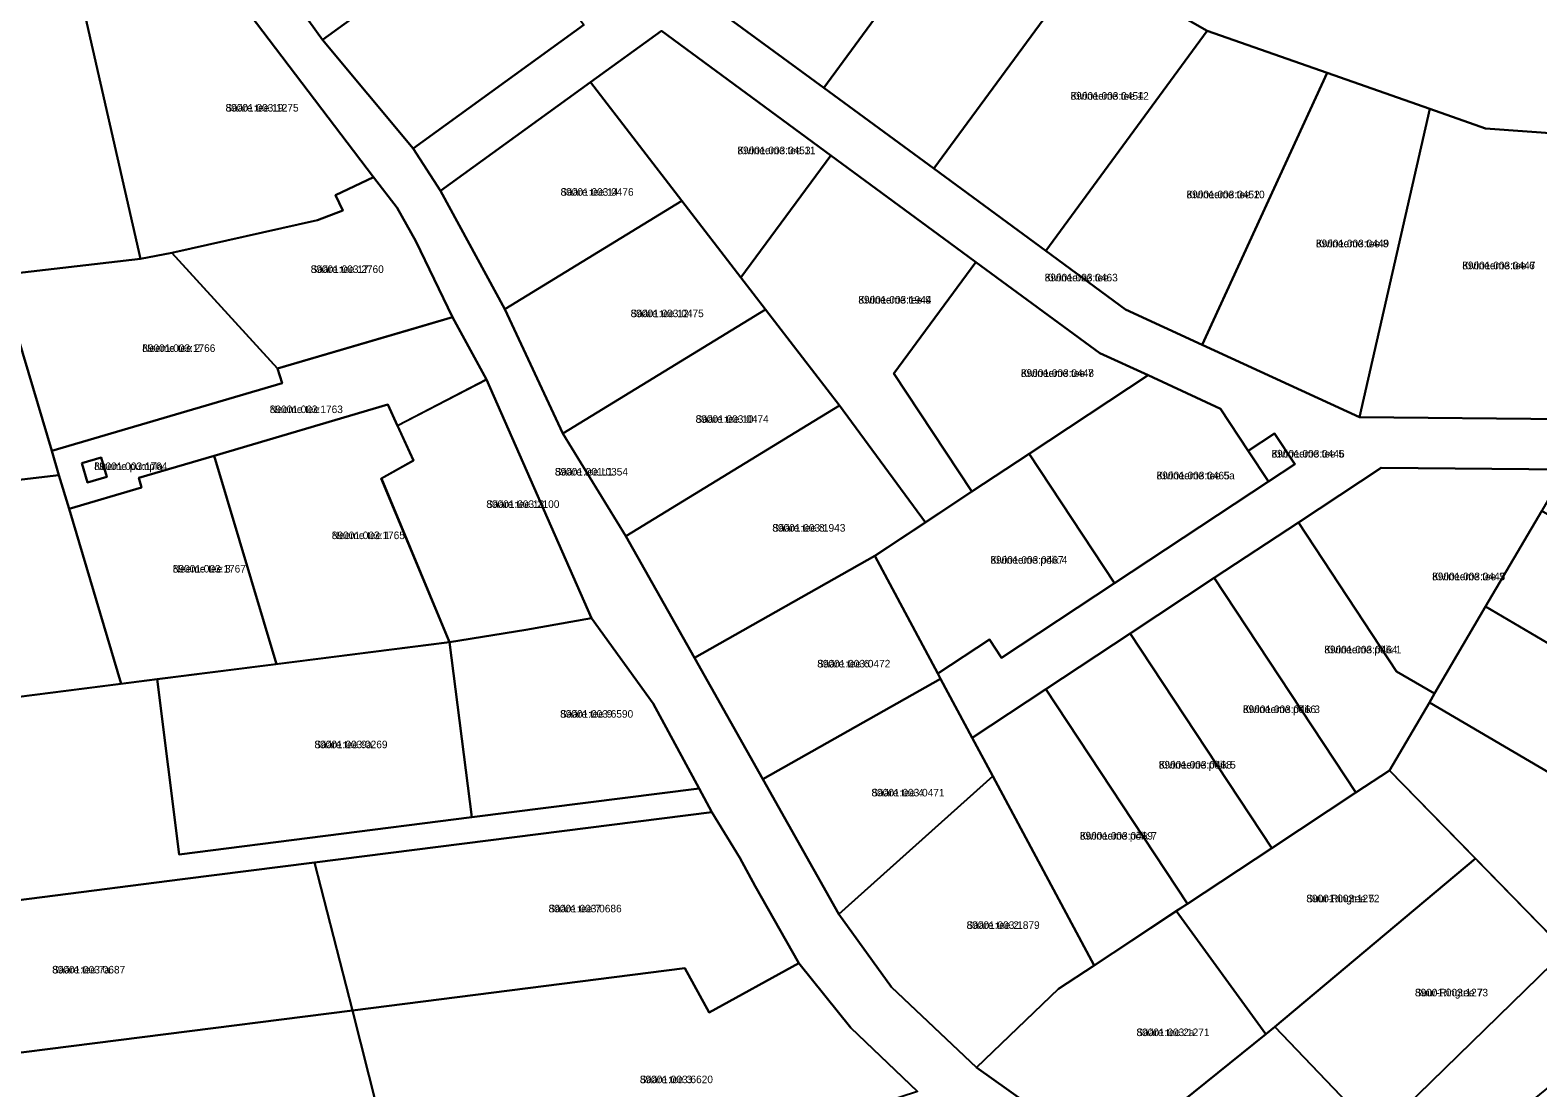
# Model space of a CAD drawing. Extents: x 526849 to 562296, y 6591741 to 6618546.
# Drawn here: x 545041 to 545340.1, y 6603040.6 to 6603250.4 of the extents above; entities that cross this region are included whole.
import ezdxf

# ---------------------------------------------------------------- set-up
doc = ezdxf.new("R2010")
doc.units = 0
for name, color, linetype in [('L_AADRESS', 7, 'Continuous'), ('PIIR', 7, 'Continuous'), ('TUNNUS', 7, 'Continuous')]:
    doc.layers.add(name, color=color, linetype=linetype)

msp = doc.modelspace()

# ---------------------------------------------------------------- linework, layer by layer
at = {"layer": 'PIIR'}
for points in [[(545064.79, 6603296), (545133.2, 6603345.05), (545155.46, 6603361.01), (545158.23, 6603358.57), (545163.02, 6603354.89), (545166.59, 6603352.26), (545168.75, 6603350.22), (545169.77, 6603349.14), (545170.41, 6603347.78), (545171.79, 6603345.9), (545173.12, 6603344.73), (545174.66, 6603343.39), (545177.87, 6603340.58), (545186.01, 6603333.62), (545190.7, 6603329.39), (545194.68, 6603326.17), (545198.06, 6603323.83), (545200.88, 6603322.3), (545190.26, 6603314.57), (545179.41, 6603306.7), (545134.39, 6603274.08), (545099, 6603248.43)], [(545209.21, 6603288.79), (545227.12, 6603278.02), (545198.42, 6603238.93), (545169.61, 6603260.08)], [(545227.12, 6603278.02), (545250.46, 6603263.99), (545220.28, 6603222.89), (545198.42, 6603238.93)], [(545134.39, 6603274.08), (545150.82, 6603251.4), (545116.99, 6603226.89), (545099, 6603248.43)], [(545050.38, 6603259.95), (545074.17, 6603267.18), (545109.11, 6603221.19), (545101.58, 6603217.63), (545103.01, 6603214.6), (545098.02, 6603212.66), (545069.11, 6603206.19), (545062.91, 6603205.01)], [(545250.46, 6603263.99), (545274.53, 6603250.24), (545242.49, 6603206.59), (545220.28, 6603222.89)], [(545166.25, 6603250.24), (545199.83, 6603225.5), (545182, 6603201.28), (545170.3, 6603216.48), (545152.16, 6603240.03)], [(545274.53, 6603250.24), (545298.33, 6603241.88), (545273.51, 6603187.98), (545258.29, 6603194.99), (545242.49, 6603206.59)], [(545152.16, 6603240.03), (545170.3, 6603216.48), (545135.14, 6603195), (545122.4, 6603218.46)], [(545298.33, 6603241.88), (545318.67, 6603234.73), (545304.7, 6603173.62), (545273.51, 6603187.98)], [(545318.67, 6603234.73), (545329.73, 6603230.84), (545345.35, 6603229.74), (545345.36, 6603225.61), (545345.55, 6603173.23), (545304.7, 6603173.62)], [(545218.65, 6603152.75), (545201.53, 6603175.91), (545186.86, 6603194.96), (545182, 6603201.28), (545199.83, 6603225.5), (545224.58, 6603207.32), (545228.61, 6603204.36), (545212.37, 6603182.24), (545227.82, 6603158.84)], [(545090.09, 6603183.24), (545069.11, 6603206.19), (545098.02, 6603212.66), (545103.01, 6603214.6), (545101.58, 6603217.63), (545109.11, 6603221.19), (545113.82, 6603215.1), (545117.54, 6603208.5), (545124.75, 6603193.43)], [(545170.3, 6603216.48), (545182, 6603201.28), (545186.86, 6603194.96), (545146.68, 6603170.4), (545135.14, 6603195)], [(545034.86, 6603201.75), (545062.91, 6603205.01), (545069.11, 6603206.19), (545090.09, 6603183.24), (545090.98, 6603180.35), (545045.27, 6603166.91)], [(545228.61, 6603204.36), (545253.19, 6603186.33), (545262.78, 6603181.91), (545239.2, 6603166.35), (545227.82, 6603158.84), (545212.37, 6603182.24)], [(544941.08, 6603190.74), (545034.86, 6603201.75), (545045.27, 6603166.91), (545046.7, 6603162.12), (544967.22, 6603152.8), (544951, 6603150.9), (544949.79, 6603154.01), (544948.9, 6603162.24), (544947.81, 6603164.89), (544947.89, 6603166.95), (544945.98, 6603175.84), (544944.55, 6603178.22), (544941.77, 6603179.02), (544940.9, 6603179.97), (544940.96, 6603181.77), (544938.6, 6603186.02), (544937.25, 6603189.81), (544936.66, 6603190.21)], [(545186.86, 6603194.96), (545201.53, 6603175.91), (545194.11, 6603171.38), (545159.14, 6603150.01), (545146.68, 6603170.4)], [(545045.27, 6603166.91), (545090.98, 6603180.35), (545090.09, 6603183.24), (545116.04, 6603190.85), (545124.75, 6603193.43), (545131.55, 6603181.1), (545113.9, 6603171.92), (545111.97, 6603176.1), (545077.48, 6603165.96), (545062.52, 6603161.56), (545063.09, 6603159.66), (545048.7, 6603155.41), (545046.7, 6603162.12)], [(545131.52, 6603181.08), (545152.34, 6603133.76), (545139.34, 6603131.45), (545124.21, 6603129), (545110.64, 6603161.47), (545117.04, 6603165.01), (545113.88, 6603171.93)], [(545262.78, 6603181.91), (545277.17, 6603175.28), (545282.67, 6603166.96), (545286.7, 6603160.85), (545256.14, 6603140.68), (545239.2, 6603166.35)], [(545077.48, 6603165.96), (545111.97, 6603176.1), (545113.9, 6603171.92), (545117.07, 6603165), (545110.67, 6603161.45), (545124.21, 6603129), (545089.88, 6603124.65)], [(545159.14, 6603150.01), (545194.11, 6603171.38), (545201.53, 6603175.91), (545218.65, 6603152.75), (545208.56, 6603146.13), (545172.76, 6603125.91)], [(545287.84, 6603170.37), (545291.88, 6603164.26), (545286.7, 6603160.85), (545282.67, 6603166.96)], [(545048.7, 6603155.41), (545063.09, 6603159.66), (545062.52, 6603161.56), (545077.48, 6603165.96), (545089.88, 6603124.65), (545066.17, 6603121.65), (545059.05, 6603120.73)], [(545051.22, 6603164.49), (545052.35, 6603160.65), (545056.19, 6603161.78), (545055.06, 6603165.62)], [(545051.22, 6603164.49), (545055.06, 6603165.62), (545056.19, 6603161.78), (545052.35, 6603160.65)], [(545239.2, 6603166.35), (545256.14, 6603140.68), (545233.71, 6603125.87), (545231.32, 6603129.53), (545221.09, 6603122.75), (545208.56, 6603146.13), (545227.82, 6603158.84)], [(544951, 6603150.9), (544967.22, 6603152.8), (545046.7, 6603162.12), (545048.7, 6603155.41), (545059.05, 6603120.73), (545007.59, 6603114.22), (544983.7, 6603111.2), (544976.73, 6603110.31), (544976.54, 6603112.18), (544975.03, 6603120.75), (544973.92, 6603124.8), (544972.25, 6603128.53), (544970.27, 6603132.34), (544967.09, 6603136.23), (544964.63, 6603140.28), (544963.76, 6603143.14), (544962.01, 6603144.73), (544959.55, 6603145.68), (544957.25, 6603145.6), (544954.16, 6603146.47), (544951.85, 6603148.69)], [(545345.69, 6603163.23), (545340.87, 6603155.01), (545329.73, 6603136.04), (545319.6, 6603118.79), (545312.09, 6603123.2), (545292.59, 6603152.75), (545309, 6603163.58)], [(545292.59, 6603152.75), (545312.09, 6603123.2), (545319.6, 6603118.79), (545318.59, 6603117.06), (545310.66, 6603103.57), (545303.99, 6603099.16), (545275.9, 6603141.73)], [(545340.87, 6603155.01), (545382.46, 6603130.59), (545371.32, 6603111.62), (545329.73, 6603136.04)], [(545208.56, 6603146.13), (545221.09, 6603122.75), (545221.63, 6603121.73), (545186.37, 6603101.82), (545172.76, 6603125.91)], [(545275.9, 6603141.73), (545303.99, 6603099.16), (545287.3, 6603088.15), (545259.21, 6603130.72)], [(545329.73, 6603136.04), (545371.32, 6603111.62), (545360.19, 6603092.65), (545318.59, 6603117.06), (545319.6, 6603118.79)], [(545124.21, 6603129), (545139.34, 6603131.45), (545152.34, 6603133.76), (545164.62, 6603116.86), (545173.7, 6603099.99), (545128.61, 6603094.28)], [(545124.21, 6603129), (545128.61, 6603094.28), (545070.57, 6603086.92), (545066.17, 6603121.65)], [(545259.21, 6603130.72), (545287.3, 6603088.15), (545270.61, 6603077.13), (545242.51, 6603119.7)], [(544986.54, 6603071.23), (544985.83, 6603073.03), (544985.24, 6603074.52), (544981.47, 6603078.53), (544980.36, 6603088.45), (544979.76, 6603094.69), (544983.95, 6603099.57), (544985.75, 6603105.04), (544983.7, 6603111.2), (545007.59, 6603114.22), (545066.17, 6603121.65), (545070.57, 6603086.92), (545128.61, 6603094.28), (545173.7, 6603099.99), (545176.22, 6603095.27), (545097.4, 6603085.28), (545071.2, 6603081.98), (545015.49, 6603074.89)], [(545221.63, 6603121.73), (545227.89, 6603110.05), (545231.98, 6603102.41), (545201.46, 6603075.09), (545186.37, 6603101.82)], [(545242.51, 6603119.7), (545270.61, 6603077.13), (545252.08, 6603064.91), (545231.98, 6603102.41), (545227.89, 6603110.05)], [(545318.59, 6603117.06), (545360.19, 6603092.65), (545345.59, 6603067.77), (545310.66, 6603103.57)], [(545231.98, 6603102.41), (545252.08, 6603064.91), (545245.04, 6603060.22), (545228.76, 6603044.65), (545211.86, 6603060.57), (545201.46, 6603075.09)], [(545310.66, 6603103.57), (545327.71, 6603086.11), (545287.9, 6603052.74), (545286.11, 6603051.25), (545268.38, 6603075.71), (545270.61, 6603077.13), (545287.3, 6603088.15), (545303.99, 6603099.16)], [(545097.4, 6603085.28), (545176.22, 6603095.27), (545181.8, 6603086.25), (545184.81, 6603080.62), (545193.49, 6603065.31), (545175.67, 6603055.57), (545170.89, 6603064.35), (545104.91, 6603055.98)], [(544990.76, 6603041.33), (544986.54, 6603071.23), (545015.49, 6603074.89), (545071.2, 6603081.98), (545097.4, 6603085.28), (545104.91, 6603055.98), (545021.41, 6603045.4)], [(545327.71, 6603086.11), (545345.59, 6603067.77), (545308.3, 6603031.41), (545287.9, 6603052.74)], [(545268.38, 6603075.71), (545286.11, 6603051.25), (545254.87, 6603026.06), (545228.76, 6603044.65), (545245.04, 6603060.22), (545252.08, 6603064.91)], [(545104.91, 6603055.98), (545170.89, 6603064.35), (545175.67, 6603055.57), (545193.49, 6603065.31), (545203.78, 6603052.53), (545217.04, 6603039.91), (545171.36, 6603024.94), (545114.61, 6603017.76)], [(545286.11, 6603051.25), (545287.9, 6603052.74), (545308.3, 6603031.41), (545274, 6602997.99), (545254.87, 6603026.06)]]:
    msp.add_lwpolyline(points, close=True, dxfattribs=at)
for points in [[(545064.79, 6603296), (545099, 6603248.43), (545116.99, 6603226.89), (545122.4, 6603218.46), (545135.14, 6603195), (545146.68, 6603170.4), (545159.14, 6603150.01), (545172.76, 6603125.91), (545186.37, 6603101.82), (545201.46, 6603075.09), (545211.86, 6603060.57), (545228.76, 6603044.65), (545254.87, 6603026.06)], [(545217.04, 6603039.91), (545203.78, 6603052.53), (545193.49, 6603065.31), (545184.81, 6603080.62), (545181.8, 6603086.25), (545176.22, 6603095.27), (545173.7, 6603099.99), (545164.62, 6603116.86), (545152.34, 6603133.76), (545131.55, 6603181.1), (545124.75, 6603193.43), (545117.54, 6603208.5), (545113.82, 6603215.1), (545109.11, 6603221.19), (545074.17, 6603267.18)], [(545381.01, 6603254.68), (545380.82, 6603237.83), (545380.72, 6603227.77), (545380.7, 6603225.91), (545345.36, 6603225.61), (545345.35, 6603229.74), (545329.73, 6603230.84), (545318.67, 6603234.73), (545298.33, 6603241.88), (545274.53, 6603250.24), (545250.46, 6603263.99)], [(545169.61, 6603260.08), (545198.42, 6603238.93), (545220.28, 6603222.89), (545242.49, 6603206.59), (545258.29, 6603194.99), (545273.51, 6603187.98), (545304.7, 6603173.62), (545345.55, 6603173.23)], [(545050.38, 6603259.95), (545062.91, 6603205.01), (545034.86, 6603201.75)], [(545345.69, 6603163.23), (545309, 6603163.58), (545292.59, 6603152.75), (545275.9, 6603141.73), (545259.21, 6603130.72), (545242.51, 6603119.7), (545227.89, 6603110.05), (545221.63, 6603121.73), (545221.09, 6603122.75), (545231.32, 6603129.53), (545233.71, 6603125.87), (545256.14, 6603140.68), (545286.7, 6603160.85), (545291.88, 6603164.26), (545287.84, 6603170.37), (545282.67, 6603166.96), (545277.17, 6603175.28), (545262.78, 6603181.91), (545253.19, 6603186.33), (545228.61, 6603204.36), (545224.58, 6603207.32), (545199.83, 6603225.5), (545166.25, 6603250.24), (545152.16, 6603240.03), (545122.4, 6603218.46), (545116.99, 6603226.89), (545150.82, 6603251.4)], [(545343.27, 6603041.62), (545321.92, 6603024.25), (545318.4, 6603020.61), (545281.63, 6602982.26), (545274, 6602997.99), (545308.3, 6603031.41), (545345.59, 6603067.77)], [(545021.41, 6603045.4), (545104.91, 6603055.98), (545114.61, 6603017.76), (545076.69, 6603013.25), (545029.32, 6603006.42)]]:
    msp.add_lwpolyline(points, dxfattribs=at)

# ---------------------------------------------------------------- texts
at = {"layer": 'L_AADRESS'}
for s, p in [('Kivineeme tee 12', (545247.41, 6603236.56)), ('Sääre tee 19', (545079.75, 6603234.21)), ('Kivineeme tee 11', (545181.31, 6603225.76)), ('Sääre tee 14', (545146.21, 6603217.52)), ('Kivineeme tee 10', (545270.41, 6603217.02)), ('Kivineeme tee 8', (545296.09, 6603207.3)), ('Sääre tee 17', (545096.65, 6603202.21)), ('Kivineeme tee 6', (545325.12, 6603202.94)), ('Kivineeme tee', (545242.27, 6603200.54)), ('Kivineeme tee 9', (545205.3, 6603196.14)), ('Sääre tee 12', (545160.12, 6603193.44)), ('Neeme tee 2', (545063.23, 6603186.55)), ('Kivineeme tee 7', (545237.55, 6603181.6)), ('Neeme tee', (545088.53, 6603174.42)), ('Sääre tee 10', (545173.01, 6603172.49)), ('Neeme pumpla', (545053.7, 6603163.13)), ('Kivineeme tee 5', (545287.28, 6603165.61)), ('Sääre tee L1', (545145.09, 6603162.04)), ('Kivineeme tee 5a', (545264.47, 6603161.29)), ('Sääre tee 13', (545131.49, 6603155.62)), ('Sääre tee 8', (545188.23, 6603150.91)), ('Neeme tee 1', (545100.84, 6603149.43)), ('Neeme tee 3', (545069.29, 6603142.8)), ('Kivineeme põik 4', (545231.5, 6603144.55)), ('Kivineeme tee 3', (545319.14, 6603141.27)), ('Sääre tee 6', (545197.14, 6603123.98)), ('Kivineeme põik 1', (545297.75, 6603126.77)), ('Kivineeme põik 3', (545281.6, 6603114.94)), ('Sääre tee 9', (545146.13, 6603114.02)), ('Sääre tee 9a', (545097.39, 6603107.96)), ('Kivineeme põik 5', (545264.9, 6603103.93)), ('Sääre tee 4', (545207.9, 6603098.41)), ('Kivineeme põik 7', (545249.25, 6603089.84)), ('Suur-Ringtee 5', (545294.18, 6603077.41)), ('Sääre tee 7', (545143.84, 6603075.42)), ('Sääre tee 2', (545226.77, 6603072.14)), ('Sääre tee 7a', (545045.35, 6603063.3)), ('Suur-Ringtee 7', (545315.72, 6603058.76)), ('Sääre tee 2a', (545260.47, 6603050.88)), ('Sääre tee 3', (545161.95, 6603041.54))]:
    msp.add_text(s, height=1.5, dxfattribs=at).set_placement(p)
at = {"layer": 'TUNNUS'}
for s, p in [('89001:003:0454', (545247.41, 6603236.56)), ('89001:003:1275', (545079.75, 6603234.21)), ('89001:003:0453', (545181.31, 6603225.76)), ('89001:003:0476', (545146.21, 6603217.52)), ('89001:003:0452', (545270.41, 6603217.02)), ('89001:003:0449', (545296.09, 6603207.3)), ('89001:003:2760', (545096.65, 6603202.21)), ('89001:003:0447', (545325.12, 6603202.94)), ('89001:003:0463', (545242.27, 6603200.54)), ('89001:003:1944', (545205.3, 6603196.14)), ('89001:003:0475', (545160.12, 6603193.44)), ('89001:003:1766', (545063.23, 6603186.55)), ('89001:003:0448', (545237.55, 6603181.6)), ('89001:003:1763', (545088.53, 6603174.42)), ('89001:003:0474', (545173.01, 6603172.49)), ('89001:003:1764', (545053.7, 6603163.13)), ('89001:003:0446', (545287.28, 6603165.61)), ('89001:001:0354', (545145.09, 6603162.04)), ('89001:003:0465', (545264.47, 6603161.29)), ('89001:003:2100', (545131.49, 6603155.62)), ('89001:003:1943', (545188.23, 6603150.91)), ('89001:003:1765', (545100.84, 6603149.43)), ('89001:003:1767', (545069.29, 6603142.8)), ('89001:003:0467', (545231.5, 6603144.55)), ('89001:003:0445', (545319.14, 6603141.27)), ('89001:003:0472', (545197.14, 6603123.98)), ('89001:003:0464', (545297.75, 6603126.77)), ('89001:003:0466', (545281.6, 6603114.94)), ('89001:003:6590', (545146.13, 6603114.02)), ('89001:003:0269', (545097.39, 6603107.96)), ('89001:003:0468', (545264.9, 6603103.93)), ('89001:003:0471', (545207.9, 6603098.41)), ('89001:003:0469', (545249.25, 6603089.84)), ('89001:003:1272', (545294.18, 6603077.41)), ('89001:003:0686', (545143.84, 6603075.42)), ('89001:003:1879', (545226.77, 6603072.14)), ('89001:003:0687', (545045.35, 6603063.3)), ('89001:003:1273', (545315.72, 6603058.76)), ('89001:003:1271', (545260.47, 6603050.88)), ('89001:003:6620', (545161.95, 6603041.54))]:
    msp.add_text(s, height=1.5, dxfattribs=at).set_placement(p)

doc.saveas('drawing.dxf')
